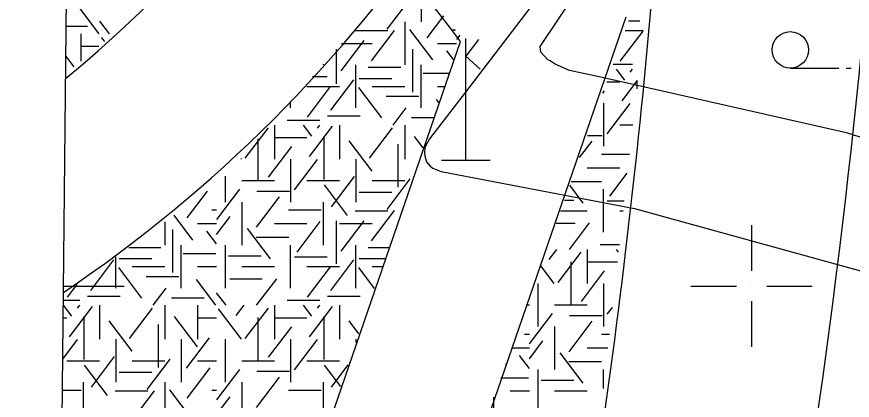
# Model space of a CAD drawing. Extents: x 419677 to 421689, y 4450851 to 4452923.
# Drawn here: x 420169.75 to 420204.15, y 4452095.3 to 4452111.07 of the extents above; entities that cross this region are included whole.
import ezdxf

# ---------------------------------------------------------------- set-up
doc = ezdxf.new("R2010")
doc.units = 0
for name, color, linetype in [('AA_HH', 7, 'Continuous'), ('Level 41', 7, 'Continuous'), ('Level 62', 7, 'Continuous'), ('Level 7', 7, 'Continuous')]:
    doc.layers.add(name, color=color, linetype=linetype)

msp = doc.modelspace()

# ---------------------------------------------------------------- linework, layer by layer
at = {"layer": 'AA_HH'}
for p, q in [((420188.235, 4452105.178), (420188.235, 4452110.178)), ((420188.765, 4452110.134), (420188.235, 4452109.454)), ((420188.235, 4452109.454), (420188.827, 4452108.92)), ((420201.596, 4452108.961), (420203.596, 4452108.961)), ((420203.896, 4452108.961), (420204.096, 4452108.961)), ((420187.235, 4452105.178), (420189.235, 4452105.178)), ((420200, 4452102.5), (420200, 4452100.625)), ((420171.676, 4452100), (420174.176, 4452100)), ((420197.5, 4452100), (420199.375, 4452100)), ((420200, 4452100), (420200, 4452100)), ((420200.625, 4452100), (420202.5, 4452100)), ((420200, 4452099.375), (420200, 4452097.5))]:
    msp.add_line(p, q, dxfattribs=at)
msp.add_lwpolyline([(420173.096, 4452234.536), (420705.284, 4452228.915), (420698.004, 4451534.891), (420165.768, 4451540.511)], close=True, dxfattribs=at)
for points in [[(420202.551, 4452142.565), (420201.94, 4452138.098), (420200.857, 4452132.237), (420200.029, 4452129.239), (420197.543, 4452122.726), (420194.997, 4452117.594), (420192.073, 4452113.009), (420188.231, 4452107.973), (420186.74, 4452106.051), (420186.591, 4452105.778), (420186.549, 4452105.681), (420186.535, 4452105.463), (420186.56, 4452105.282), (420186.624, 4452105.109), (420186.772, 4452104.932), (420186.887, 4452104.841), (420187.217, 4452104.713), (420195.177, 4452103.189)], [(420209.719, 4452104.401), (420203.968, 4452106.283), (420193.723, 4452108.604), (420192.513, 4452108.857), (420191.914, 4452109.119), (420191.716, 4452109.263), (420191.616, 4452109.301), (420191.323, 4452109.618), (420191.298, 4452109.856), (420194.351, 4452114.407)], [(420195.177, 4452103.189), (420205.436, 4452100.36), (420209.662, 4452098.937)]]:
    msp.add_lwpolyline(points, dxfattribs=at)
msp.add_circle((420201.596, 4452109.711), 0.75, dxfattribs=at)
at = {"layer": 'Level 41'}
for p, q in [((420186.4, 4452112.198), (420186.4, 4452110.861)), ((420186.4, 4452112.198), (420186.4, 4452110.861)), ((420184.995, 4452110.56), (420185.944, 4452111.81)), ((420173.145, 4452110.373), (420172.343, 4452111.429)), ((420173.568, 4452110.373), (420173.174, 4452110.891)), ((420185.728, 4452110.861), (420185.728, 4452109.094)), ((420186.646, 4452110.209), (420187.328, 4452111.106)), ((420194.937, 4452110.906), (420195.399, 4452110.906)), ((420171.789, 4452110.685), (420172.661, 4452110.685)), ((420183.685, 4452110.504), (420185.028, 4452110.504)), ((420184.355, 4452109.263), (420185.305, 4452110.513)), ((420186.885, 4452109.297), (420185.936, 4452110.546)), ((420187.655, 4452110.537), (420187.812, 4452110.537)), ((420194.592, 4452109.245), (420195.536, 4452110.487)), ((420194.793, 4452110.505), (420195.538, 4452110.505)), ((420172.386, 4452110.373), (420172.386, 4452109.245)), ((420172.386, 4452110.373), (420172.386, 4452109.245)), ((420173.374, 4452110.057), (420173.246, 4452110.225)), ((420183.103, 4452108.843), (420184.052, 4452110.092)), ((420187.869, 4452110.14), (420188.002, 4452110.314)), ((420172.386, 4452109.859), (420173.133, 4452109.859)), ((420183.115, 4452109.977), (420184.385, 4452109.977)), ((420187.071, 4452109.977), (420187.859, 4452109.977)), ((420172.113, 4452109.02), (420171.776, 4452109.464)), ((420182.903, 4452109.735), (420182.903, 4452108.321)), ((420186.046, 4452109.739), (420186.046, 4452107.971)), ((420187.727, 4452109.31), (420187.453, 4452109.671)), ((420182.371, 4452109.127), (420182.371, 4452109.094)), ((420183.714, 4452107.326), (420183.714, 4452109.094)), ((420186.4, 4452107.326), (420186.4, 4452109.094)), ((420194.297, 4452109.118), (420195.106, 4452109.118)), ((420184.219, 4452108.996), (420185.562, 4452108.996)), ((420186.482, 4452108.751), (420187.535, 4452108.751)), ((420194.779, 4452108.46), (420194.435, 4452108.912)), ((420195.005, 4452108.792), (420195.096, 4452108.912)), ((420181.92, 4452108.611), (420182.525, 4452108.611)), ((420182.678, 4452107.229), (420183.627, 4452108.479)), ((420183.845, 4452108.54), (420185.188, 4452108.54)), ((420194.039, 4452108.398), (420194.573, 4452108.398)), ((420194.672, 4452107.618), (420195.31, 4452108.458)), ((420195.272, 4452108.445), (420195.272, 4452108.114)), ((420181.699, 4452108.21), (420183.042, 4452108.21)), ((420181.718, 4452106.95), (420182.667, 4452108.199)), ((420184.781, 4452106.915), (420183.831, 4452108.164)), ((420184.385, 4452108.21), (420185.728, 4452108.21)), ((420187.071, 4452108.21), (420187.348, 4452108.21)), ((420184.964, 4452107.803), (420186.307, 4452107.803)), ((420193.872, 4452107.932), (420193.944, 4452108.027)), ((420181.028, 4452107.326), (420181.028, 4452107.592)), ((420187.121, 4452107.551), (420187.028, 4452107.673)), ((420193.902, 4452107.514), (420193.902, 4452105.747)), ((420194.061, 4452106.252), (420195.01, 4452107.502)), ((420182.541, 4452106.998), (420183.884, 4452106.998)), ((420185.247, 4452106.617), (420185.784, 4452107.323)), ((420180.889, 4452106.823), (420182.232, 4452106.823)), ((420186.003, 4452106.929), (420186.906, 4452106.929)), ((420179.161, 4452105.254), (420180.11, 4452106.504)), ((420180.356, 4452106.617), (420180.356, 4452105.219)), ((420181.905, 4452106.165), (420181.561, 4452106.617)), ((420181.798, 4452105.323), (420182.748, 4452106.573)), ((420182.131, 4452106.497), (420182.222, 4452106.617)), ((420183.042, 4452106.617), (420183.042, 4452105.219)), ((420184.275, 4452105.254), (420185.224, 4452106.504)), ((420185.728, 4452106.617), (420185.728, 4452105.219)), ((420194.573, 4452106.63), (420195.107, 4452106.63)), ((420179.681, 4452106.053), (420179.681, 4452104.348)), ((420180.356, 4452106.103), (420181.699, 4452106.103)), ((420182.398, 4452106.15), (420182.398, 4452104.383)), ((420184.382, 4452104.728), (420183.433, 4452105.977)), ((420186.478, 4452105.685), (420186.123, 4452106.152)), ((420193.25, 4452106.196), (420193.854, 4452106.196)), ((420180.121, 4452104.482), (420181.07, 4452105.732)), ((420185.446, 4452105.829), (420185.446, 4452104.062)), ((420192.922, 4452105.28), (420193.438, 4452105.959)), ((420193.817, 4452105.423), (420194.973, 4452105.423)), ((420179.001, 4452105.219), (420178.978, 4452105.249)), ((420181.028, 4452105.219), (420181.028, 4452103.452)), ((420181.187, 4452103.957), (420182.136, 4452105.207)), ((420183.714, 4452105.219), (420183.714, 4452103.452)), ((420193.23, 4452104.863), (420194.573, 4452104.863)), ((420194.166, 4452103.693), (420194.886, 4452104.64)), ((420178.342, 4452103.452), (420178.342, 4452104.522)), ((420179.013, 4452104.335), (420180.356, 4452104.335)), ((420181.699, 4452104.335), (420183.042, 4452104.335)), ((420182.704, 4452103.256), (420183.655, 4452104.505)), ((420184.385, 4452104.335), (420185.728, 4452104.335)), ((420184.995, 4452103.151), (420185.944, 4452104.401)), ((420192.573, 4452104.303), (420193.827, 4452104.303)), ((420177.99, 4452102.731), (420178.939, 4452103.98)), ((420179.637, 4452103.901), (420180.98, 4452103.901)), ((420183.37, 4452102.906), (420182.42, 4452104.155)), ((420193.074, 4452103.412), (420192.517, 4452104.146)), ((420193.902, 4452102.212), (420193.902, 4452103.98)), ((420176.767, 4452102.8), (420177.6, 4452103.896)), ((420179.615, 4452102.414), (420180.564, 4452103.664)), ((420183.845, 4452103.865), (420185.188, 4452103.865)), ((420179.013, 4452103.452), (420179.013, 4452101.685)), ((420182.371, 4452103.452), (420182.371, 4452101.685)), ((420192.296, 4452103.531), (420192.682, 4452103.531)), ((420194.056, 4452103.497), (420194.759, 4452103.497)), ((420177.006, 4452101.888), (420176.226, 4452102.914)), ((420177.776, 4452103.128), (420177.98, 4452103.128)), ((420180.943, 4452103.128), (420182.286, 4452103.128)), ((420183.685, 4452103.095), (420185.028, 4452103.095)), ((420184.355, 4452101.854), (420185.305, 4452103.104)), ((420192.14, 4452103.096), (420193.23, 4452103.096)), ((420194.573, 4452103.096), (420194.714, 4452103.096)), ((420175.849, 4452102.645), (420175.849, 4452101.685)), ((420177.192, 4452102.568), (420177.98, 4452102.568)), ((420177.98, 4452102.122), (420178.539, 4452102.858)), ((420180.356, 4452102.568), (420181.699, 4452102.568)), ((420181.292, 4452101.398), (420182.242, 4452102.648)), ((420182.903, 4452102.68), (420182.903, 4452100.912)), ((420183.042, 4452102.568), (420184.385, 4452102.568)), ((420183.103, 4452101.434), (420184.052, 4452102.683)), ((420191.957, 4452102.585), (420192.735, 4452102.585)), ((420192.501, 4452101.503), (420193.33, 4452102.594)), ((420176.167, 4452102.33), (420176.167, 4452100.562)), ((420177.98, 4452101.728), (420177.574, 4452102.262)), ((420180.2, 4452101.117), (420179.251, 4452102.367)), ((420179.61, 4452102.008), (420180.953, 4452102.008)), ((420174.368, 4452101.587), (420175.683, 4452101.587)), ((420176.521, 4452099.917), (420176.521, 4452101.685)), ((420178.342, 4452099.917), (420178.342, 4452101.685)), ((420181.028, 4452099.917), (420181.028, 4452101.685)), ((420183.714, 4452099.917), (420183.714, 4452101.685)), ((420184.219, 4452101.587), (420185.064, 4452101.587)), ((420191.664, 4452101.086), (420191.981, 4452101.503)), ((420193.23, 4452101.503), (420193.23, 4452100.105)), ((420193.763, 4452101.709), (420194.56, 4452101.709)), ((420194.524, 4452101.386), (420194.435, 4452101.503)), ((420173.835, 4452099.917), (420173.835, 4452101.206)), ((420176.603, 4452101.342), (420177.946, 4452101.342)), ((420178.465, 4452101.236), (420179.808, 4452101.236)), ((420181.182, 4452101.202), (420182.525, 4452101.202)), ((420192.035, 4452100.14), (420192.984, 4452101.39)), ((420172.799, 4452099.82), (420173.748, 4452101.07)), ((420173.966, 4452101.131), (420175.309, 4452101.131)), ((420182.678, 4452099.82), (420183.627, 4452101.07)), ((420183.845, 4452101.131), (420184.907, 4452101.131)), ((420191.875, 4452100.105), (420191.328, 4452100.826)), ((420192.555, 4452101.001), (420192.555, 4452099.234)), ((420193.23, 4452100.989), (420194.48, 4452100.989)), ((420174.902, 4452099.506), (420173.952, 4452100.755)), ((420174.506, 4452100.801), (420175.849, 4452100.801)), ((420177.192, 4452100.801), (420177.98, 4452100.801)), ((420179.013, 4452100.801), (420180.356, 4452100.801)), ((420181.699, 4452100.801), (420183.042, 4452100.801)), ((420181.718, 4452099.541), (420182.667, 4452100.79)), ((420184.482, 4452099.899), (420183.831, 4452100.755)), ((420184.385, 4452100.801), (420184.793, 4452100.801)), ((420192.995, 4452099.368), (420193.944, 4452100.618)), ((420175.085, 4452100.394), (420176.428, 4452100.394)), ((420177.951, 4452099.208), (420177.149, 4452100.264)), ((420178.519, 4452100.29), (420179.861, 4452100.29)), ((420179.627, 4452099.208), (420180.456, 4452100.299)), ((420171.839, 4452099.541), (420172.238, 4452100.066)), ((420175.368, 4452099.208), (420175.905, 4452099.914)), ((420191.216, 4452098.338), (420191.216, 4452100.105)), ((420193.902, 4452100.105), (420193.902, 4452098.338)), ((420172.662, 4452099.589), (420174.005, 4452099.589)), ((420176.124, 4452099.52), (420177.467, 4452099.52)), ((420178.374, 4452099.208), (420177.98, 4452099.726)), ((420182.541, 4452099.589), (420183.884, 4452099.589)), ((420171.67, 4452099.414), (420172.353, 4452099.414)), ((420172.026, 4452098.756), (420171.682, 4452099.208)), ((420171.919, 4452097.914), (420172.869, 4452099.164)), ((420172.252, 4452099.088), (420172.343, 4452099.208)), ((420173.163, 4452099.208), (420173.163, 4452097.81)), ((420174.396, 4452097.845), (420175.345, 4452099.095)), ((420175.849, 4452099.208), (420175.849, 4452097.81)), ((420177.192, 4452099.208), (420177.192, 4452097.81)), ((420177.192, 4452099.208), (420177.192, 4452097.81)), ((420178.79, 4452098.791), (420179.107, 4452099.208)), ((420179.161, 4452097.845), (420180.11, 4452099.095)), ((420180.356, 4452099.208), (420180.356, 4452097.81)), ((420180.889, 4452099.414), (420182.232, 4452099.414)), ((420181.905, 4452098.756), (420181.561, 4452099.208)), ((420181.798, 4452097.914), (420182.748, 4452099.164)), ((420182.131, 4452099.088), (420182.222, 4452099.208)), ((420183.042, 4452099.208), (420183.042, 4452097.81)), ((420190.753, 4452099.221), (420190.854, 4452099.221)), ((420191.887, 4452099.221), (420193.23, 4452099.221)), ((420194.061, 4452098.843), (420194.273, 4452099.122)), ((420172.519, 4452098.741), (420172.519, 4452096.974)), ((420177.193, 4452097.494), (420176.244, 4452098.743)), ((420179.001, 4452097.81), (420178.052, 4452099.06)), ((420182.398, 4452098.741), (420182.398, 4452096.974)), ((420190.864, 4452097.617), (420191.813, 4452098.866)), ((420192.511, 4452098.787), (420193.854, 4452098.787)), ((420171.662, 4452098.694), (420171.82, 4452098.694)), ((420174.503, 4452097.319), (420173.554, 4452098.568)), ((420175.567, 4452098.42), (420175.567, 4452096.653)), ((420177.192, 4452098.694), (420177.98, 4452098.694)), ((420179.681, 4452098.706), (420179.681, 4452096.939)), ((420180.356, 4452098.694), (420181.699, 4452098.694)), ((420183.839, 4452098.034), (420183.433, 4452098.568)), ((420192.489, 4452097.3), (420193.438, 4452098.55)), ((420180.121, 4452097.073), (420181.07, 4452098.323)), ((420191.887, 4452098.338), (420191.887, 4452096.571)), ((420171.644, 4452096.99), (420172.257, 4452097.798)), ((420173.835, 4452097.81), (420173.835, 4452096.043)), ((420176.521, 4452097.81), (420176.521, 4452096.043)), ((420176.521, 4452097.81), (420176.521, 4452096.043)), ((420176.741, 4452096.617), (420177.69, 4452097.867)), ((420178.342, 4452096.043), (420178.342, 4452097.81)), ((420181.028, 4452097.81), (420181.028, 4452096.043)), ((420181.187, 4452096.548), (420182.136, 4452097.798)), ((420183.714, 4452097.81), (420183.714, 4452097.671)), ((420190.65, 4452098.014), (420190.854, 4452098.014)), ((420190.854, 4452097.008), (420191.413, 4452097.744)), ((420193.817, 4452098.014), (420194.15, 4452098.014)), ((420190.12, 4452097.454), (420190.854, 4452097.454)), ((420193.23, 4452097.454), (420194.088, 4452097.454)), ((420172.825, 4452095.847), (420173.776, 4452097.096)), ((420190.854, 4452096.614), (420190.448, 4452097.148)), ((420193.074, 4452096.003), (420192.125, 4452097.253)), ((420171.82, 4452096.926), (420173.163, 4452096.926)), ((420173.491, 4452095.497), (420172.541, 4452096.746)), ((420174.506, 4452096.926), (420175.849, 4452096.926)), ((420175.116, 4452095.742), (420176.065, 4452096.992)), ((420177.192, 4452096.926), (420177.98, 4452096.926)), ((420179.013, 4452096.926), (420180.356, 4452096.926)), ((420181.699, 4452096.926), (420183.042, 4452096.926)), ((420183.091, 4452095.864), (420182.42, 4452096.746)), ((420182.704, 4452095.847), (420183.4, 4452096.761)), ((420189.88, 4452096.774), (420189.878, 4452096.777)), ((420192.484, 4452096.894), (420193.827, 4452096.894)), ((420173.966, 4452096.456), (420175.309, 4452096.456)), ((420176.767, 4452095.391), (420177.717, 4452096.64)), ((420177.99, 4452095.322), (420178.939, 4452096.571)), ((420179.637, 4452096.492), (420180.98, 4452096.492)), ((420191.216, 4452094.803), (420191.216, 4452096.571)), ((420193.902, 4452095.784), (420193.902, 4452096.571)), ((420172.492, 4452096.043), (420172.492, 4452094.276)), ((420175.849, 4452096.043), (420175.849, 4452094.276)), ((420179.013, 4452096.043), (420179.013, 4452094.276)), ((420179.615, 4452095.005), (420180.564, 4452096.255)), ((420182.371, 4452096.043), (420182.371, 4452094.49)), ((420189.681, 4452096.228), (420190.82, 4452096.228)), ((420191.339, 4452096.122), (420192.682, 4452096.122)), ((420171.631, 4452095.719), (420172.407, 4452095.719)), ((420173.806, 4452095.686), (420175.149, 4452095.686)), ((420174.476, 4452094.445), (420175.426, 4452095.695)), ((420177.006, 4452094.479), (420176.057, 4452095.728)), ((420177.776, 4452095.719), (420177.98, 4452095.719)), ((420180.943, 4452095.719), (420182.286, 4452095.719)), ((420190.066, 4452095.687), (420190.854, 4452095.687)), ((420191.887, 4452095.687), (420193.23, 4452095.687)), ((420177.98, 4452094.713), (420178.539, 4452095.449)), ((420189.395, 4452094.803), (420189.395, 4452095.428))]:
    msp.add_line(p, q, dxfattribs=at)
at = {"layer": 'Level 62'}
for p, q in [((420187.282, 4452089.118), (420194.842, 4452111.074)), ((420187.282, 4452089.118), (420194.842, 4452111.074)), ((420187.282, 4452089.118), (420194.842, 4452111.074)), ((420182.61, 4452094.344), (420188.021, 4452110.058)), ((420182.61, 4452094.344), (420188.021, 4452110.058)), ((420182.61, 4452094.344), (420188.021, 4452110.058))]:
    msp.add_line(p, q, dxfattribs=at)
for centre, radius, start, end in [((420139.448, 4452147.701), 50.784, 309.5217, 351.5974), ((420139.448, 4452147.701), 57.784, 303.89514, 348.09538), ((419931.189, 4451914.388), 322.876, 37.30245, 41.20225), ((419869.259, 4452142.553), 336.876, 333.42072, 355.99452), ((419871.682, 4452142.243), 344.876, 329.98199, 355.99254), ((419867.273, 4452140.536), 329.876, 349.32177, 355.99452)]:
    msp.add_arc(centre, radius, start, end, dxfattribs=at)
at = {"layer": 'Level 7'}
for radius, start, end in [(337.876, 332.60484, 356.02111), (343.876, 330.68805, 355.99512)]:
    msp.add_arc((419870.498, 4452142.553), radius, start, end, dxfattribs=at)

doc.saveas('drawing.dxf')
